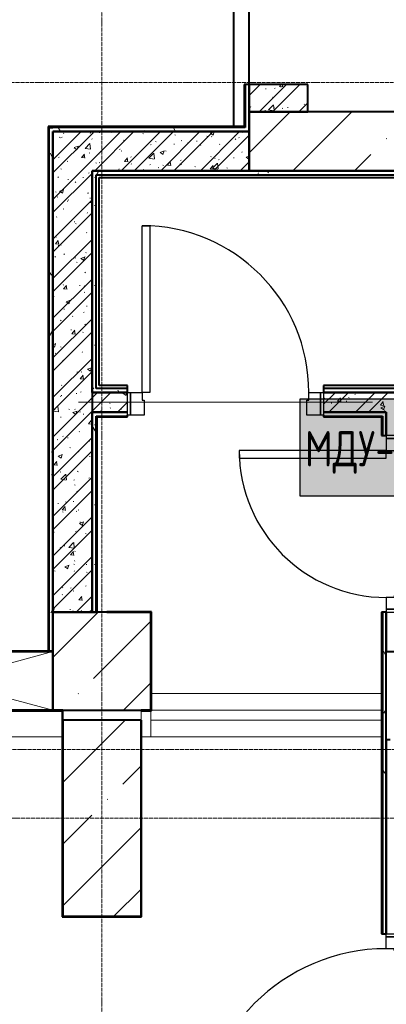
# Model space of a CAD drawing. Header units: millimetres. Extents: x -135639 to 224623, y -383017 to -59102.
# Tile 403 of 494: x 74194 to 76063, y -134220 to -129201. Entities that reach past the tile are written whole.
import ezdxf

# ---------------------------------------------------------------- set-up
doc = ezdxf.new("R2010")
doc.units = ezdxf.units.MM
for name, pattern in [('Линия сетки', [25, 20, -2.5, 0, -2.5]), ('Штрих_3_1_5_', [4.5, 3, -1.5]), ('Штриховая_ш3 п1_5', [4.5, 3, -1.5])]:
    doc.linetypes.add(name, pattern=pattern)
for name, color, linetype, lineweight in [('A-000-M_MASS', 7, 'Continuous', 18), ('A-200-M_WALL', 7, 'Continuous', 18), ('A-200-M_WALL_EXT', 7, 'Continuous', 18), ('A-200-M_WALL_INT', 7, 'Continuous', 18), ('A-200-M_WALL_PAT', 7, 'Continuous', 40), ('A-314-M_WINDOW', 7, 'Continuous', 18), ('A-325-M_DOOR', 7, 'Continuous', 18), ('A-325-M_DOOR__FRAME', 7, 'Continuous', 30), ('A-325-M_DOOR_PANEL', 7, 'Continuous', 30), ('S-280-M_COLUMN', 7, 'Continuous', 18), ('S-280-M_STRUCT_FRAME', 7, 'Continuous', 18), ('Z-030-M_GRID', 7, 'Continuous', 9), ('Z-060-M_DETAIL', 7, 'Continuous', 18), ('Арматура воздуховодов', 7, 'Continuous', 18), ('ОС', 5, 'Continuous', 25)]:
    doc.layers.add(name, color=color, linetype=linetype, lineweight=lineweight)
doc.layers.add('A-010-M_ROOM_SEPARATION', color=4, linetype='Штриховая_ш3 п1_5', lineweight=40, true_color=0x00ffff)
doc.layers.add('ССПС', color=5, linetype='Continuous')
doc.styles.add('1111', font='isocpeur.ttf')
pattern_1 = [(50, (0, 0), (218.62117, -19.1268), [22.86, -251.46]), (355, (0, 0), (-42.29187, 229.2684), [18.288, -201.168]), (100.451, (18.22, -1.6), (176.33107, 210.13963), [19.428, -213.708]), (46.184, (0, 60.96), (325.29495, -50.45164), [34.29, -377.19]), (96.636, (27.1, 56.76), (284.883, 296.9127), [29.142, -320.562]), (351.184, (0, 60.96), (284.8858, 296.9107), [27.432, -301.752]), (21, (30.48, 45.72), (181.93753, -122.71832), [22.86, -251.46]), (326, (30.48, 45.72), (74.16223, 221.0262), [18.288, -201.168]), (71.451, (45.64, 35.5), (256.10035, 98.30526), [19.428, -213.708]), (37.5, (0, 0), (3.70639, 101.465895), [3.353, -195.377, 3.353, -200.863, -201.93]), (37.5, (0, 0), (3.70639, 101.465895), [-402.946, 3.353, -198.577]), (7.5, (0, 0), (80.18358, 120.21653), [3.353, -113.081, 3.353, -190.805, -76.962]), (7.5, (0, 0), (80.18358, 120.21653), [-310.591, 3.353, -73.609]), (327.5, (-67.97, 0), (162.708646, -6.87497), [3.353, -72.847, 3.353, -234.391, -315.468]), (327.5, (-67.97, 0), (162.708646, -6.87497), [-313.944, 3.353, -312.115]), (317.5, (-98.45, 0), (177.75468, 30.51183), [3.353, -95.707, 3.353, -154.534, -224.028]), (317.5, (-98.45, 0), (177.75468, 30.51183), [-256.946, 3.353, -220.675])]
pattern_2 = [(45, (0, 0), (-101.02788, 101.02788), []), (45, (67.35, 0), (-101.02788, 101.02788), [])]
pattern_3 = [(0, (0, 0), (406.4, 101.6), [33.528, -271.272, 33.528, -271.272, -1625.6]), (0, (0, 0), (406.4, 101.6), [-609.6, 33.528, -576.072, 33.528, -271.272, -711.2]), (0, (0, 0), (406.4, 101.6), [-1524, 33.528, -169.672, 33.528, -474.472]), (120, (152.4, 50.8), (-291.18818, 301.15272), [33.528, -271.272, 33.528, -271.272, -1625.6]), (120, (152.4, 50.8), (-291.18818, 301.15272), [-609.6, 33.528, -576.072, 33.528, -271.272, -711.2]), (120, (152.4, 50.8), (-291.18818, 301.15272), [-1524, 33.528, -169.672, 33.528, -474.472]), (240, (203.2, 254), (-115.21182, -402.75272), [33.528, -271.272, 33.528, -271.272, -1625.6]), (240, (203.2, 254), (-115.21182, -402.75272), [-609.6, 33.528, -576.072, 33.528, -271.272, -711.2]), (240, (203.2, 254), (-115.21182, -402.75272), [-1524, 33.528, -169.672, 33.528, -474.472])]
pattern_4 = [(45, (0, 0), (-314.309, 314.309), []), (45, (314.3, 0), (-314.309, 314.309), [555.625, -111.125, 3.353, -107.772])]

# ---------------------------------------------------------------- blocks, each defined once
blk = doc.blocks.new('101_Дверь_Однопольная - _ПЧ_Мет_900х2000_Служеб помещения_Выпадающий порог_EI30_Пр-4457152-B1_-7_650_')
at = {"layer": 'A-325-M_DOOR', "color": 253, "lineweight": 30, "true_color": 0xaaaaaa}
for p, q in [((-550, 50), (-535, 50)), ((-550, -65), (-550, 50)), ((-535, 50), (-535, -65)), ((535, -65), (535, 50)), ((535, 50), (550, 50)), ((550, 50), (550, -65)), ((-535, -65), (-550, -65)), ((550, -65), (535, -65))]:
    blk.add_line(p, q, dxfattribs=at)
at = {"layer": 'A-325-M_DOOR__FRAME', "color": 253, "true_color": 0xaaaaaa}
for p, q in [((-535, 50), (-475, 50)), ((-535, -65), (-535, 50)), ((-475, 50), (-475, 10)), ((-475, 10), (-465, 10)), ((-465, 10), (-465, -65)), ((465, 10), (475, 10)), ((465, -65), (465, 10)), ((475, 50), (535, 50)), ((475, 10), (475, 50)), ((535, 50), (535, -65)), ((-465, -65), (-535, -65)), ((535, -65), (465, -65))]:
    blk.add_line(p, q, dxfattribs=at)
at = {"layer": 'A-325-M_DOOR_PANEL', "color": 253, "true_color": 0xaaaaaa}
for p, q in [((-475, 1000), (-435, 1000)), ((-475, 50), (-475, 1000)), ((-435, 1000), (-435, 50)), ((-435, 50), (-475, 50))]:
    blk.add_line(p, q, dxfattribs=at)
blk.add_arc((-475, 50), 950, 0, 90, dxfattribs=at)
blk = doc.blocks.new('101_Дверь_Однопольная - _ПЧ_Мет_700х2000_Служеб помещения_EI30_Л-4457369-B1_-7_650_')
at = {"layer": 'A-325-M_DOOR', "color": 253, "lineweight": 30, "true_color": 0xaaaaaa}
for p, q in [((-435, 50), (-450, 50)), ((-450, 50), (-450, -65)), ((-435, -65), (-435, 50)), ((450, 50), (435, 50)), ((435, 50), (435, -65)), ((450, -65), (450, 50)), ((-450, -65), (-435, -65)), ((435, -65), (450, -65))]:
    blk.add_line(p, q, dxfattribs=at)
at = {"layer": 'A-325-M_DOOR__FRAME', "color": 253, "true_color": 0xaaaaaa}
for p, q in [((-375, 50), (-435, 50)), ((-435, 50), (-435, -65)), ((-375, 10), (-375, 50)), ((-365, 10), (-375, 10)), ((-365, -65), (-365, 10)), ((375, 10), (365, 10)), ((365, 10), (365, -65)), ((435, 50), (375, 50)), ((375, 50), (375, 10)), ((435, -65), (435, 50)), ((-435, -65), (-365, -65)), ((365, -65), (435, -65))]:
    blk.add_line(p, q, dxfattribs=at)
at = {"layer": 'A-325-M_DOOR_PANEL', "color": 253, "true_color": 0xaaaaaa}
for p, q in [((375, 800), (335, 800)), ((335, 800), (335, 50)), ((375, 50), (375, 800)), ((335, 50), (375, 50))]:
    blk.add_line(p, q, dxfattribs=at)
blk.add_arc((375, 50), 750, 90, 180, dxfattribs=at)
blk = doc.blocks.new('101_Дверь_Однопольная - _ПЧ_Мет_800х2000_Служеб помещения_EI30_Пр-4457347-B1_-7_650_')
at = {"layer": 'A-325-M_DOOR', "color": 253, "lineweight": 30, "true_color": 0xaaaaaa}
for p, q in [((-500, 50), (-485, 50)), ((-500, -65), (-500, 50)), ((-485, 50), (-485, -65)), ((485, -65), (485, 50)), ((485, 50), (500, 50)), ((500, 50), (500, -65)), ((-485, -65), (-500, -65)), ((500, -65), (485, -65))]:
    blk.add_line(p, q, dxfattribs=at)
at = {"layer": 'A-325-M_DOOR__FRAME', "color": 253, "true_color": 0xaaaaaa}
for p, q in [((-485, 50), (-425, 50)), ((-485, -65), (-485, 50)), ((-425, 50), (-425, 10)), ((-425, 10), (-415, 10)), ((-415, 10), (-415, -65)), ((415, 10), (425, 10)), ((415, -65), (415, 10)), ((425, 50), (485, 50)), ((425, 10), (425, 50)), ((485, 50), (485, -65)), ((-415, -65), (-485, -65)), ((485, -65), (415, -65))]:
    blk.add_line(p, q, dxfattribs=at)
at = {"layer": 'A-325-M_DOOR_PANEL', "color": 253, "true_color": 0xaaaaaa}
for p, q in [((-425, 900), (-385, 900)), ((-425, 50), (-425, 900)), ((-385, 900), (-385, 50)), ((-385, 50), (-425, 50))]:
    blk.add_line(p, q, dxfattribs=at)
blk.add_arc((-425, 50), 850, 0, 90, dxfattribs=at)
blk = doc.blocks.new('ПР - _ПЧ_1000_100_Оп250-250_Шаг300_Арм16_Арм10-3252152-B1_-7_650_')
at = {"layer": 'S-280-M_STRUCT_FRAME', "color": 21, "true_color": 0xffaaaa}
for p, q in [((-750, 0), (750, 0)), ((-750, 0), (-500, 0)), ((-415, 0), (415, 0)), ((-415, 0), (415, 0)), ((500, 0), (750, 0))]:
    blk.add_line(p, q, dxfattribs=at)
blk = doc.blocks.new('CP_ДШ_Hanytex_TopJoint 24C_Половина - CP_ДШ_Hanytex_TopJoint 24C_Половина-3668908-B1_-7_650_')
at = {"layer": 'A-000-M_MASS', "color": 253, "true_color": 0xaaaaaa}
for p, q in [((5200, 110), (0, 110)), ((0, -24.8), (0, 25.2))]:
    blk.add_line(p, q, dxfattribs=at)
blk = doc.blocks.new('CP_ДШ_Hanytex_TopJoint 24C_Половина - CP_ДШ_Hanytex_TopJoint 24C_Половина-3656543-B1_-7_650_')
at = {"layer": 'A-000-M_MASS', "color": 253, "true_color": 0xaaaaaa}
for p, q in [((0, -24.8), (0, 110)), ((50, 110), (0, 110)), ((50, 25.2), (50, -24.8))]:
    blk.add_line(p, q, dxfattribs=at)
blk = doc.blocks.new('CP_ДШ_Hanytex_TopJoint 24C - CP_ДШ_Hanytex_TopJoint 24C-V117-B1_-7_650_')
at = {"layer": 'A-000-M_MASS', "color": 253, "true_color": 0xaaaaaa}
for p, q in [((1175, 110), (0, 110)), ((1175, 25), (0, 25)), ((0, 25), (0, -25)), ((0, -110), (0, 25)), ((0, -25), (1175, -25)), ((1175, -110), (0, -110))]:
    blk.add_line(p, q, dxfattribs=at)
blk = doc.blocks.new('135_SLK_GD_AR_rvt-1-B1_-7_650_')
at = {"layer": 'A-200-M_WALL_PAT', "lineweight": 9, "true_color": 0xaaaaaa}
h = blk.add_hatch(dxfattribs=at)
h.set_pattern_fill('FP_11', color=253, style=0, pattern_type=2)
h.set_pattern_definition(pattern_3)
h.paths.add_polyline_path([(83500, 63070), (83500, 63290), (83480, 63290), (83480, 63070)])
h.paths.add_polyline_path([(83500, 64390), (83500, 65000), (83480, 65000), (83480, 64390)])
h = blk.add_hatch(dxfattribs=at)
h.set_pattern_fill('FP_1', color=253, style=0, pattern_type=2)
h.set_pattern_definition(pattern_1)
h.paths.add_polyline_path([(83800, 63150), (83800, 63290), (83500, 63290), (83500, 63150)])
h = blk.add_hatch(dxfattribs=at)
h.set_pattern_fill('FP_2', color=253, style=0, pattern_type=2)
h.set_pattern_definition(pattern_2)
h.paths.add_polyline_path([(83800, 63150), (83800, 63290), (83500, 63290), (83500, 63150)])
h = blk.add_hatch(dxfattribs=at)
h.set_pattern_fill('FP_11', color=253, style=0, pattern_type=2)
h.set_pattern_definition(pattern_3)
h.paths.add_polyline_path([(82480, 60402), (82500, 60402), (82500, 63070), (82480, 63070), (82480, 61692.1)])
h = blk.add_hatch(dxfattribs=at)
h.set_pattern_fill('FP_11', color=253, style=0, pattern_type=2)
h.set_pattern_definition(pattern_3)
h.paths.add_polyline_path([(82500, 63050), (83500, 63050), (83500, 63070), (82500, 63070)])
h = blk.add_hatch(dxfattribs=at)
h.set_pattern_fill('FP_1', color=253, style=0, pattern_type=2)
h.set_pattern_definition(pattern_1)
h.paths.add_polyline_path([(82700, 60600), (82700, 63050), (82500, 63050), (82500, 60600), (82631.3, 60600)])
h = blk.add_hatch(dxfattribs=at)
h.set_pattern_fill('FP_2', color=253, style=0, pattern_type=2)
h.set_pattern_definition(pattern_2)
h.paths.add_polyline_path([(82700, 60600), (82700, 63050), (82500, 63050), (82500, 60600), (82631.3, 60600)])
h = blk.add_hatch(dxfattribs=at)
h.set_pattern_fill('FP_1', color=253, style=0, pattern_type=2)
h.set_pattern_definition(pattern_1)
h.paths.add_polyline_path([(82700, 62850), (83500, 62850), (83500, 63050), (82700, 63050), (82700, 63022.7)])
h = blk.add_hatch(dxfattribs=at)
h.set_pattern_fill('FP_2', color=253, style=0, pattern_type=2)
h.set_pattern_definition(pattern_2)
h.paths.add_polyline_path([(82700, 62850), (83500, 62850), (83500, 63050), (82700, 63050), (82700, 63022.7)])
h = blk.add_hatch(dxfattribs=at)
h.set_pattern_fill('FP_11', color=253, style=0, pattern_type=2)
h.set_pattern_definition(pattern_3)
h.paths.add_polyline_path([(83420, 62830), (83420, 62850), (82700, 62850), (82700, 62830), (82720, 62830)])
h = blk.add_hatch(dxfattribs=at)
h.set_pattern_fill('FP_11', color=253, style=0, pattern_type=2)
h.set_pattern_definition(pattern_3)
h.paths.add_polyline_path([(83420, 62830), (83751.6, 62830), (83751.6, 62850), (83420, 62850)])
h = blk.add_hatch(dxfattribs=at)
h.set_pattern_fill('FP_11', color=253, style=0, pattern_type=2)
h.set_pattern_definition(pattern_3)
h.paths.add_polyline_path([(85930, 62830), (85950, 62830), (85950, 62850), (83751.6, 62850), (83751.6, 62830), (85455.8, 62830)])
h = blk.add_hatch(dxfattribs=at)
h.set_pattern_fill('FP_11', color=253, style=0, pattern_type=2)
h.set_pattern_definition(pattern_3)
h.paths.add_polyline_path([(82700, 61720), (82720, 61720), (82720, 62830), (82700, 62830), (82700, 62815)])
h = blk.add_hatch(dxfattribs=at)
h.set_pattern_fill('FP_11', color=253, style=0, pattern_type=2)
h.set_pattern_definition(pattern_3)
h.paths.add_polyline_path([(85455.8, 61720), (86650, 61720), (86650, 61740), (83880, 61740), (83880, 61720), (84514.3, 61720)])
h.paths.add_polyline_path([(82735, 61720), (82880, 61720), (82880, 61740), (82720, 61740), (82720, 61720)])
h = blk.add_hatch(dxfattribs=at)
h.set_pattern_fill('FP_1', color=253, style=0, pattern_type=2)
h.set_pattern_definition(pattern_1)
h.paths.add_polyline_path([(82880, 61620), (82880, 61720), (82700, 61720), (82700, 61620)])
h.paths.add_polyline_path([(84300, 61620), (86650, 61620), (86650, 61720), (83880, 61720), (83880, 61620), (84200, 61620)])
h = blk.add_hatch(dxfattribs=at)
h.set_pattern_fill('FP_2', color=253, style=0, pattern_type=2)
h.set_pattern_definition(pattern_2)
h.paths.add_polyline_path([(82880, 61620), (82880, 61720), (82700, 61720), (82700, 61620)])
h.paths.add_polyline_path([(84300, 61620), (86650, 61620), (86650, 61720), (83880, 61720), (83880, 61620), (84200, 61620)])
h = blk.add_hatch(dxfattribs=at)
h.set_pattern_fill('FP_11', color=253, style=0, pattern_type=2)
h.set_pattern_definition(pattern_3)
h.paths.add_polyline_path([(82720, 60600), (82720, 61600), (82700, 61600), (82700, 60600)])
h = blk.add_hatch(dxfattribs=at)
h.set_pattern_fill('FP_11', color=253, style=0, pattern_type=2)
h.set_pattern_definition(pattern_3)
h.paths.add_polyline_path([(84200, 57750), (84200, 57860), (84180, 57860), (84180, 57750)])
h.paths.add_polyline_path([(84180, 58960), (84200, 58960), (84200, 60600), (84180, 60600), (84180, 59030.8)])
h.paths.add_polyline_path([(84200, 61500), (84200, 61620), (84180, 61620), (84180, 61500)])
at = {"layer": 'A-010-M_ROOM_SEPARATION', "color": 131, "linetype": 'Штрих_3_1_5_', "true_color": 0xaaffff}
for p, q in [((83420, 64975.1), (83420, 63075)), ((83500, 63290), (83500, 64390))]:
    blk.add_line(p, q, dxfattribs=at)
at = {"layer": 'A-200-M_WALL', "color": 253, "lineweight": 40, "true_color": 0xaaaaaa}
for p, q in [((83480, 63290), (83480, 63075)), ((82480, 63070), (82480, 60402)), ((82480, 63070), (82500, 63070)), ((83480, 63070), (82500, 63070)), ((83480, 63075), (83480, 63070)), ((82700, 62850), (83420, 62850)), ((83420, 62850), (82700, 62850)), ((82700, 62830), (82700, 62815)), ((82700, 61720), (82700, 62815)), ((82700, 62815), (82700, 61720)), ((82720, 62830), (83420, 62830)), ((82720, 62815), (82720, 62830)), ((82720, 61740), (82720, 62815)), ((83420, 62830), (83751.6, 62830)), ((83751.6, 62830), (85930, 62830)), ((82735, 61740), (82720, 61740)), ((82880, 61740), (82735, 61740)), ((86630, 61740), (83880, 61740)), ((82700, 61720), (82700, 61620)), ((82720, 61720), (82735, 61720)), ((82880, 61720), (82735, 61720)), ((82735, 61720), (82880, 61720)), ((86650, 61720), (83880, 61720)), ((83880, 61720), (86650, 61720)), ((82700, 61620), (82880, 61620)), ((82880, 61620), (82700, 61620)), ((82720, 61600), (82880, 61600)), ((82720, 61595), (82720, 61600)), ((82720, 60600), (82720, 61595)), ((83880, 61620), (84175, 61620)), ((84175, 61620), (83880, 61620)), ((83880, 61600), (84175, 61600)), ((84180, 61620), (84175, 61620)), ((84175, 61600), (84180, 61600)), ((84180, 61600), (84180, 61500)), ((84200, 61620), (84200, 61500)), ((84200, 61500), (84200, 61620)), ((84180, 60600), (84180, 58960)), ((84200, 60600), (84200, 60400)), ((84200, 60400), (84200, 60600)), ((82480, 60402), (82475, 60402)), ((82500, 60402), (82480, 60402)), ((84200, 59950), (84200, 58960)), ((84200, 58960), (84200, 59950))]:
    blk.add_line(p, q, dxfattribs=at)
at = {"layer": 'A-200-M_WALL_INT', "color": 253, "lineweight": 40, "true_color": 0xaaaaaa}
for p, q in [((83500, 63290), (83475, 63290)), ((83475, 63290), (83475, 63075)), ((83500, 63290), (83500, 63150)), ((83800, 63290), (83500, 63290)), ((83500, 63075), (83500, 63290)), ((83800, 63150), (83800, 63290)), ((83500, 63150), (83800, 63150)), ((82480, 63075), (82475, 63075)), ((82475, 63075), (82475, 60402)), ((82500, 63075), (82480, 63075)), ((83475, 63075), (82500, 63075)), ((82500, 63050), (82500, 60600)), ((82700, 63050), (82500, 63050)), ((82500, 60402), (82500, 63050)), ((82500, 63050), (83500, 63050)), ((83500, 63050), (82700, 63050)), ((83500, 63070), (83500, 63075)), ((83500, 63050), (83500, 63070)), ((83500, 62850), (83500, 63050)), ((82700, 62815), (82700, 62850)), ((82700, 62850), (82700, 62830)), ((83420, 62850), (83500, 62850)), ((83751.6, 62850), (83420, 62850)), ((85950, 62850), (83751.6, 62850)), ((82735, 62815), (83420, 62815)), ((82735, 61755), (82735, 62815)), ((83420, 62815), (83751.6, 62815)), ((83751.6, 62815), (85915, 62815)), ((82880, 61755), (82735, 61755)), ((82880, 61720), (82880, 61755)), ((86615, 61755), (83880, 61755)), ((83880, 61755), (83880, 61720)), ((82735, 61720), (82700, 61720)), ((82700, 61720), (82720, 61720)), ((82700, 60600), (82700, 61620)), ((82700, 61620), (82700, 61600)), ((82700, 61600), (82700, 61595)), ((82700, 61595), (82700, 60600)), ((82725, 61595), (82880, 61595)), ((82725, 60600), (82725, 61595)), ((82880, 61595), (82880, 61605)), ((83880, 61605), (83880, 61595)), ((83880, 61595), (84175, 61595)), ((84175, 61620), (84200, 61620)), ((84175, 61595), (84175, 61500)), ((84200, 61620), (84180, 61620)), ((84175, 61500), (84200, 61500)), ((82500, 60600), (82700, 60600)), ((82700, 60600), (82725, 60600)), ((83002, 60602), (82775, 60602)), ((82775, 60602), (82775, 60600)), ((82775, 60600), (83000, 60600)), ((83000, 60600), (83000, 60100)), ((83002, 60600), (83002, 60602)), ((83002, 60098), (83002, 60600)), ((84200, 60600), (84175, 60600)), ((84175, 60600), (84175, 58960)), ((82475, 60402), (79402, 60402)), ((82500, 60400), (82500, 60402)), ((84200, 60400), (84300, 60400)), ((84200, 59950), (84200, 60400)), ((77350, 60098), (82548, 60098)), ((82548, 60100), (82500, 60100)), ((82550, 60100), (82548, 60100)), ((82548, 60098), (82548, 59050)), ((82550, 60050), (82550, 60100)), ((83000, 60100), (82950, 60100)), ((82950, 60100), (82950, 60098)), ((82950, 60098), (83000, 60098)), ((83000, 60098), (83002, 60098)), ((82952, 60050), (82950, 60050)), ((82952, 59048), (82952, 60050)), ((84220, 59950), (84200, 59950)), ((82548, 59050), (82548, 59048)), ((82548, 59048), (82950, 59048)), ((82950, 59048), (82952, 59048)), ((84175, 58960), (84200, 58960))]:
    blk.add_line(p, q, dxfattribs=at)
at = {"layer": 'A-000-M_MASS', "color": 253, "lineweight": 18, "true_color": 0xaaaaaa}
blk.add_blockref('CP_ДШ_Hanytex_TopJoint 24C - CP_ДШ_Hanytex_TopJoint 24C-V117-B1_-7_650_', (83000, 60075), dxfattribs=at)
at = {"layer": 'A-000-M_MASS', "color": 253, "lineweight": 18, "true_color": 0xaaaaaa, "rotation": 180}
for name, p in [('CP_ДШ_Hanytex_TopJoint 24C_Половина - CP_ДШ_Hanytex_TopJoint 24C_Половина-3668908-B1_-7_650_', (82550, 60075.2)), ('CP_ДШ_Hanytex_TopJoint 24C_Половина - CP_ДШ_Hanytex_TopJoint 24C_Половина-3656543-B1_-7_650_', (83000, 60075.2))]:
    blk.add_blockref(name, p, dxfattribs=at)
at = {"layer": 'A-325-M_DOOR', "color": 253, "lineweight": 18, "true_color": 0xaaaaaa}
blk.add_blockref('101_Дверь_Однопольная - _ПЧ_Мет_800х2000_Служеб помещения_EI30_Пр-4457347-B1_-7_650_', (83380, 61670), dxfattribs=at)
for name, p, rotation in [('101_Дверь_Однопольная - _ПЧ_Мет_700х2000_Служеб помещения_EI30_Л-4457369-B1_-7_650_', (84250, 61050), 90), ('101_Дверь_Однопольная - _ПЧ_Мет_900х2000_Служеб помещения_Выпадающий порог_EI30_Пр-4457152-B1_-7_650_', (84250, 58410), 89.99999999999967)]:
    blk.add_blockref(name, p, dxfattribs=dict(at, rotation=rotation))
at = {"layer": 'S-280-M_STRUCT_FRAME', "color": 253, "lineweight": 18, "true_color": 0xaaaaaa}
blk.add_blockref('ПР - _ПЧ_1000_100_Оп250-250_Шаг300_Арм16_Арм10-3252152-B1_-7_650_', (83380, 61670), dxfattribs=at)
blk = doc.blocks.new('Бетон-Прямоугольная-Колонна - CLM_Подземные этажи_В40-400х1000-V202-B1_-7_650_')
at = {"layer": 'S-280-M_COLUMN', "lineweight": 9, "true_color": 0xaaaaaa}
h = blk.add_hatch(dxfattribs=at)
h.set_pattern_fill('FP_88', color=253, style=0, pattern_type=2)
h.set_pattern_definition([(45, (-82750, -59550), (-314.309, 314.309), []), (45, (-82435.7, -59550), (-314.309, 314.309), [555.625, -111.125, 3.353, -107.772])])
h.paths.add_polyline_path([(-200, -500), (200, -500), (200, 500), (-200, 500), (-200, 146.2)])
at = {"layer": 'S-280-M_COLUMN', "color": 253, "lineweight": 40, "true_color": 0xaaaaaa}
for p, q in [((200, 500), (-200, 500)), ((-200, 500), (-200, -500)), ((200, -500), (200, 500)), ((-200, -500), (200, -500))]:
    blk.add_line(p, q, dxfattribs=at)
blk = doc.blocks.new('135_SLK_GD_KR_rvt-1-B1_-7_650_')
at = {"layer": 'S-280-M_COLUMN', "color": 253, "lineweight": 18, "true_color": 0xaaaaaa}
blk.add_blockref('Бетон-Прямоугольная-Колонна - CLM_Подземные этажи_В40-400х1000-V202-B1_-7_650_', (82750, 59550), dxfattribs=at)
blk = doc.blocks.new('231_Отверстие прямоуг _Окно_Стена_ - Отверстие-2284624-B1_-7_650_')
at = {"layer": 'A-314-M_WINDOW', "color": 253, "lineweight": 50, "true_color": 0xaaaaaa}
for p, q in [((-425, -150), (-425, 150)), ((-425, 150), (675, 150)), ((675, 150), (675, -150)), ((675, -150), (-425, -150))]:
    blk.add_line(p, q, dxfattribs=at)
at = {"layer": 'Z-060-M_DETAIL', "color": 253, "true_color": 0xaaaaaa}
for p, q in [((-425, 150), (-425, -150)), ((675, 150), (-425, 150)), ((675, 150), (-425, -150)), ((-425, 150), (675, -150)), ((675, 150), (675, -150)), ((-425, -150), (675, -150))]:
    blk.add_line(p, q, dxfattribs=at)
blk = doc.blocks.new('135_SLK_K1-2-3_KR_rvt-1-B1_-7_650_')
at = {"layer": 'A-200-M_WALL_PAT', "lineweight": 9, "true_color": 0xaaaaaa}
h = blk.add_hatch(dxfattribs=at)
h.set_pattern_fill('FP_20', color=253, style=0, pattern_type=2)
h.set_pattern_definition(pattern_4)
h.paths.add_polyline_path([(84514.3, 62850), (85750, 62850), (85750, 63150), (83500, 63150), (83500, 62850), (83572.8, 62850)])
at = {"layer": 'S-280-M_COLUMN', "lineweight": 9, "true_color": 0xaaaaaa}
h = blk.add_hatch(dxfattribs=at)
h.set_pattern_fill('FP_20', color=253, style=0, pattern_type=2)
h.set_pattern_definition(pattern_4)
h.paths.add_polyline_path([(82631.3, 60100), (83000, 60100), (83000, 60600), (82500, 60600), (82500, 60100)])
at = {"layer": 'A-200-M_WALL_EXT', "color": 253, "lineweight": 40, "true_color": 0xaaaaaa}
for p, q in [((85750, 63150), (83500, 63150)), ((83500, 63150), (83500, 62850)), ((83500, 62850), (85750, 62850))]:
    blk.add_line(p, q, dxfattribs=at)
at = {"layer": 'S-280-M_COLUMN', "color": 253, "lineweight": 40, "true_color": 0xaaaaaa}
for p, q in [((83000, 60600), (82500, 60600)), ((82500, 60600), (82500, 60400)), ((83000, 60100), (83000, 60600)), ((82500, 60100), (83000, 60100))]:
    blk.add_line(p, q, dxfattribs=at)
at = {"layer": 'A-314-M_WINDOW', "color": 253, "lineweight": 18, "true_color": 0xaaaaaa, "rotation": 180}
blk.add_blockref('231_Отверстие прямоуг _Окно_Стена_ - Отверстие-2284624-B1_-7_650_', (82075, 60250), dxfattribs=at)
blk = doc.blocks.new('-1 эт')
at = {"layer": 'Z-030-M_GRID', "color": 253, "linetype": 'Линия сетки', "true_color": 0xaaaaaa}
for p, q in [((82750, -19696.1), (82750, 133719.9)), ((155947.8, 63300), (-3682, 63300)), ((154678, 59900), (-3681.8, 59900)), ((155950.9, 59550), (-3681.7, 59550))]:
    blk.add_line(p, q, dxfattribs=at)
at = {"lineweight": 5}
for name in ['135_SLK_GD_KR_rvt-1-B1_-7_650_', '135_SLK_GD_AR_rvt-1-B1_-7_650_', '135_SLK_K1-2-3_KR_rvt-1-B1_-7_650_']:
    blk.add_blockref(name, (0, 0), dxfattribs=at)
blk = doc.blocks.new('ger')
at = {"lineweight": 40, "ltscale": 2, "true_color": 0xffffff}
h = blk.add_hatch(color=7, dxfattribs=at)
h.dxf.hatch_style = 1
h.paths.add_polyline_path([(491036.1, -67335.5), (491036.1, -66842.7), (490344.7, -66842.7), (490344.7, -67335.5)])
at = {"layer": 'ОС', "color": 1, "lineweight": 30}
blk.add_lwpolyline([(491036.1, -66842.7), (490344.7, -66842.7), (490344.7, -67335.5), (491036.1, -67335.5)], close=True, dxfattribs=at)
at = {"layer": 'ССПС', "color": 1, "lineweight": -2, "ltscale": 1000, "style": '1111', "width": 0.8}
blk.add_text('МДУ-1С', height=180, dxfattribs=at).set_placement((490370.6, -67185.8))

msp = doc.modelspace()

# ---------------------------------------------------------------- block references
msp.add_blockref('-1 эт', (-8136.8, -192821.5))
at = {"layer": 'Арматура воздуховодов', "lineweight": 30}
msp.add_blockref('ger', (-414722.7, -64292.4), dxfattribs=at)

doc.saveas('drawing.dxf')
